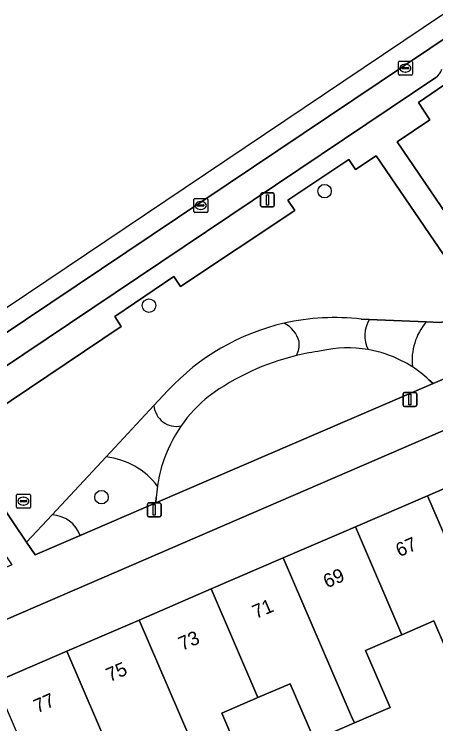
# Model space of a CAD drawing. Extents: x 158352 to 159489, y 383828 to 384603.
# Drawn here: x 159139.6 to 159170.1, y 384395 to 384446.3 of the extents above; entities that cross this region are included whole.
import ezdxf

# ---------------------------------------------------------------- set-up
doc = ezdxf.new("R2010")
doc.units = 0
for name, color, linetype in [('IMGEO_Boom', 7, 'Continuous'), ('IMGEO_Erf', 7, 'Continuous'), ('IMGEO_Groenvoorziening', 7, 'Continuous'), ('IMGEO_Kolk', 7, 'Continuous'), ('IMGEO_Lichtmast', 7, 'Continuous'), ('IMGEO_Pand', 7, 'Continuous'), ('IMGEO_Pand_nummerreeks', 7, 'Continuous'), ('IMGEO_Parkeervlak_open', 7, 'Continuous'), ('IMGEO_Rijbaan_lokaal_gesloten', 7, 'Continuous'), ('IMGEO_Rioolput', 7, 'Continuous'), ('IMGEO_Voetpad_open', 7, 'Continuous')]:
    doc.layers.add(name, color=color, linetype=linetype)

msp = doc.modelspace()

# ---------------------------------------------------------------- linework, layer by layer
at = {"layer": 'IMGEO_Boom'}
for centre in [(159162.055, 384433.479), (159149.357, 384425.208), (159145.927, 384411.357)]:
    msp.add_circle(centre, 0.489, dxfattribs=at)
at = {"layer": 'IMGEO_Erf'}
for points in [[(159201.04, 384391.103), (159205.582, 384408.687), (159199.844, 384410.168), (159194.111, 384411.648), (159194.6, 384413.542), (159195.849, 384418.383), (159201.585, 384416.902), (159207.321, 384415.421), (159208.331, 384419.327), (159194.761, 384422.837), (159189.405, 384424.275), (159128.173, 384397.847), (159129.636, 384387.029)], [(159134.343, 384392.29), (159132.882, 384395.68), (159138.207, 384397.975), (159143.423, 384400.223), (159148.639, 384402.471), (159153.855, 384404.72), (159159.071, 384406.968), (159164.287, 384409.216), (159169.503, 384411.464), (159174.718, 384413.712)], [(159173.219, 384394.853), (159171.744, 384398.276), (159169.962, 384402.41), (159167.649, 384401.413), (159165.023, 384400.281), (159166.799, 384396.161), (159164.21, 384395.045), (159161.317, 384393.798), (159159.562, 384397.87), (159157.238, 384396.869), (159154.615, 384395.738), (159156.379, 384391.646)]]:
    msp.add_lwpolyline(points, dxfattribs=at)
at = {"layer": 'IMGEO_Groenvoorziening'}
for points in [[(159172.137, 384442.136), (159168.857, 384439.882), (159169.663, 384438.636), (159167.297, 384437.053), (159175.2, 384425.437), (159177.056, 384427.4)], [(159164.705, 384424.225), (159165.289, 384424.2), (159169.403, 384424.025), (159170.391, 384423.983), (159172.295, 384424.314), (159173.823, 384424.265), (159165.784, 384436.036), (159164.29, 384435.054), (159163.804, 384435.769), (159159.409, 384432.828), (159159.896, 384432.081), (159151.633, 384426.587), (159151.154, 384427.321), (159146.892, 384424.432), (159147.354, 384423.707), (159135.387, 384415.676), (159140.505, 384408.105), (159142.347, 384410.079), (159146.259, 384414.27), (159149.716, 384417.974), (159150.729, 384419.059)], [(159165.289, 384424.2), (159164.705, 384424.225)], [(159169.403, 384424.025), (159165.289, 384424.2)], [(159173.823, 384424.265), (159172.295, 384424.314), (159170.391, 384423.983), (159169.403, 384424.025)], [(159169.592, 384419.851), (159169.915, 384419.568), (159175.415, 384421.934), (159173.823, 384424.265)], [(159149.885, 384411.344), (159149.864, 384410.941), (159169.915, 384419.568), (159169.592, 384419.851)], [(159150.729, 384419.059), (159149.716, 384417.974)], [(159149.716, 384417.974), (159146.259, 384414.27)], [(159146.259, 384414.27), (159142.347, 384410.079)], [(159144.386, 384408.585), (159149.864, 384410.941), (159149.885, 384411.344)], [(159142.347, 384410.079), (159140.505, 384408.105), (159141.128, 384407.183), (159144.386, 384408.585)]]:
    msp.add_lwpolyline(points, dxfattribs=at)
for centre, radius, start, end in [((159162.765, 384408), 16.341, 83.1823, 102.8389), ((159162.765, 384408), 16.341, 83.1823, 102.8389), ((159167.223, 384423.035), 2.258, 148.9423, 206.4681), ((159167.223, 384423.035), 2.258, 148.9423, 206.4681), ((159162.771, 384407.974), 16.367, 102.839, 137.3691), ((159162.771, 384407.974), 16.367, 102.839, 137.3691), ((159158.209, 384422.075), 2.075, 14.7711, 63.5205), ((159158.209, 384422.075), 2.075, 14.7711, 63.5205), ((159172.715, 384421.23), 4.334, 139.8411, 185.9882), ((159172.715, 384421.23), 4.334, 139.8411, 185.9882), ((159158.575, 384422.396), 1.653, 330.9405, 7.2254), ((159158.575, 384422.396), 1.653, 330.9405, 7.2254), ((159163.751, 384413.589), 8.564, 80.2471, 103.1559), ((159163.751, 384413.589), 8.564, 80.2471, 103.1559), ((159163.742, 384413.567), 8.587, 63.1026, 80.2119), ((159163.742, 384413.567), 8.587, 63.1026, 80.2119), ((159164.212, 384404.245), 17.847, 103.583, 125.9926), ((159164.212, 384404.245), 17.847, 103.583, 125.9926), ((159164.232, 384404.097), 17.996, 97.7591, 103.5346), ((159164.232, 384404.097), 17.996, 97.7591, 103.5346), ((159163.873, 384413.791), 8.328, 57.0323, 63.2086), ((159163.873, 384413.791), 8.328, 57.0323, 63.2086), ((159163.819, 384413.682), 8.449, 46.8979, 57.1252), ((159163.819, 384413.682), 8.449, 46.8979, 57.1252), ((159159.999, 384410.744), 10.122, 128.322, 145.2875), ((159159.999, 384410.744), 10.122, 128.322, 145.2875), ((159151.351, 384418.116), 1.641, 184.9691, 281.525), ((159151.351, 384418.116), 1.641, 184.9691, 281.525), ((159160.026, 384410.718), 10.158, 145.2536, 162.5713), ((159160.026, 384410.718), 10.158, 145.2536, 162.5713), ((159145.644, 384408.866), 5.438, 37.3117, 83.5017), ((159145.644, 384408.866), 5.438, 37.3117, 83.5017), ((159159.966, 384410.72), 10.1, 162.4795, 171.7881), ((159159.966, 384410.72), 10.1, 162.4795, 171.7881), ((159160.314, 384410.688), 10.45, 171.8863, 176.4017), ((159160.314, 384410.688), 10.45, 171.8863, 176.4017), ((159142.241, 384407.795), 2.286, 20.2045, 87.3341), ((159142.241, 384407.795), 2.286, 20.2045, 87.3341)]:
    msp.add_arc(centre, radius, start, end, dxfattribs=at)
at = {"layer": 'IMGEO_Kolk'}
for p, q in [((159167.402, 384441.945), (159167.402, 384442.797)), ((159167.477, 384442.871), (159168.329, 384442.871)), ((159167.89, 384442.651), (159167.915, 384442.651)), ((159168.403, 384442.797), (159168.403, 384441.945)), ((159167.661, 384442.365), (159167.661, 384442.377)), ((159168.099, 384442.328), (159167.701, 384442.328)), ((159167.704, 384442.414), (159168.102, 384442.414)), ((159167.913, 384442.091), (159167.888, 384442.091)), ((159168.145, 384442.377), (159168.145, 384442.365)), ((159168.329, 384441.871), (159167.477, 384441.871)), ((159152.606, 384432.02), (159152.606, 384432.872)), ((159152.681, 384432.946), (159153.533, 384432.946)), ((159153.607, 384432.872), (159153.607, 384432.02)), ((159152.865, 384432.44), (159152.865, 384432.452)), ((159153.303, 384432.403), (159152.905, 384432.403)), ((159152.908, 384432.489), (159153.306, 384432.489)), ((159153.094, 384432.726), (159153.119, 384432.726)), ((159153.349, 384432.452), (159153.349, 384432.44)), ((159153.533, 384431.946), (159152.681, 384431.946)), ((159153.117, 384432.166), (159153.092, 384432.166))]:
    msp.add_line(p, q, dxfattribs=at)
for points in [[(159167.402, 384441.945), (159167.402, 384442.797)], [(159167.477, 384442.871), (159168.329, 384442.871)], [(159168.403, 384442.797), (159168.403, 384441.945)], [(159168.329, 384441.871), (159167.477, 384441.871)], [(159152.606, 384432.02), (159152.606, 384432.872)], [(159152.681, 384432.946), (159153.533, 384432.946)], [(159153.607, 384432.872), (159153.607, 384432.02)], [(159153.533, 384431.946), (159152.681, 384431.946)]]:
    msp.add_lwpolyline(points, dxfattribs=at)
for centre, radius, start, end in [((159167.479, 384442.795), 0.0765, 91.552, 178.448), ((159167.479, 384442.795), 0.0765, 91.552, 178.448), ((159168.327, 384442.795), 0.0765, 1.552, 88.448), ((159168.327, 384442.795), 0.0765, 1.552, 88.448), ((159167.701, 384442.374), 0.0403, 85.8775, 175.7526), ((159167.698, 384442.364), 0.0366, 178.938, 274.7102), ((159168.102, 384442.371), 0.043, 264.8664, 352.4533), ((159168.106, 384442.376), 0.0386, 1.7309, 96.639), ((159167.479, 384441.947), 0.0765, 181.552, 268.448), ((159167.479, 384441.947), 0.0765, 181.552, 268.448), ((159168.327, 384441.947), 0.0765, 271.552, 358.448), ((159168.327, 384441.947), 0.0765, 271.552, 358.448), ((159152.683, 384432.87), 0.0765, 91.552, 178.448), ((159152.683, 384432.87), 0.0765, 91.552, 178.448), ((159153.531, 384432.87), 0.0765, 1.552, 88.448), ((159153.531, 384432.87), 0.0765, 1.552, 88.448), ((159152.905, 384432.449), 0.0403, 85.8775, 175.7526), ((159152.902, 384432.439), 0.0366, 178.938, 274.7102), ((159153.306, 384432.446), 0.043, 264.8664, 352.4533), ((159153.31, 384432.451), 0.0386, 1.7309, 96.639), ((159152.683, 384432.022), 0.0765, 181.552, 268.448), ((159152.683, 384432.022), 0.0765, 181.552, 268.448), ((159153.531, 384432.022), 0.0765, 271.552, 358.448), ((159153.531, 384432.022), 0.0765, 271.552, 358.448)]:
    msp.add_arc(centre, radius, start, end, dxfattribs=at)
for centre, major_axis, ratio, start_param, end_param in [((159167.889, 384442.371), (-0.387, 0.002), 0.722429, 4.712389, 7.853982), ((159167.914, 384442.371), (-0.39, 0.002), 0.717154, 1.570796, 4.712389), ((159153.093, 384432.446), (-0.387, 0.002), 0.722429, 4.712389, 7.853982), ((159153.118, 384432.446), (-0.39, 0.002), 0.717154, 1.570796, 4.712389)]:
    msp.add_ellipse(centre, major_axis=major_axis, ratio=ratio, start_param=start_param, end_param=end_param, dxfattribs=at)
at = {"layer": 'IMGEO_Lichtmast'}
for p, q in [((159157.53, 384433.351), (159158.32, 384433.351)), ((159158.32, 384433.351), (159157.53, 384433.351)), ((159157.43, 384432.451), (159157.43, 384433.251)), ((159157.43, 384433.251), (159157.43, 384432.451)), ((159158.42, 384433.251), (159158.42, 384432.451)), ((159158.42, 384432.451), (159158.42, 384433.251)), ((159158.32, 384432.351), (159157.53, 384432.351)), ((159157.53, 384432.351), (159158.32, 384432.351)), ((159167.729, 384418.02), (159167.729, 384418.82)), ((159167.729, 384418.82), (159167.729, 384418.02)), ((159167.829, 384418.92), (159168.619, 384418.92)), ((159168.619, 384418.92), (159167.829, 384418.92)), ((159168.719, 384418.82), (159168.719, 384418.02)), ((159168.719, 384418.02), (159168.719, 384418.82)), ((159168.619, 384417.92), (159167.829, 384417.92)), ((159167.829, 384417.92), (159168.619, 384417.92)), ((159149.24, 384410.042), (159149.24, 384410.842)), ((159149.24, 384410.842), (159149.24, 384410.042)), ((159149.34, 384410.942), (159150.13, 384410.942)), ((159150.13, 384410.942), (159149.34, 384410.942)), ((159150.23, 384410.842), (159150.23, 384410.042)), ((159150.23, 384410.042), (159150.23, 384410.842)), ((159150.13, 384409.942), (159149.34, 384409.942)), ((159149.34, 384409.942), (159150.13, 384409.942))]:
    msp.add_line(p, q, dxfattribs=at)
for points in [[(159157.85, 384433.226), (159158, 384433.226), (159158, 384432.476), (159157.85, 384432.476), (159157.85, 384433.226)], [(159168.149, 384418.795), (159168.299, 384418.795), (159168.299, 384418.045), (159168.149, 384418.045), (159168.149, 384418.795)], [(159149.66, 384410.817), (159149.81, 384410.817), (159149.81, 384410.067), (159149.66, 384410.067), (159149.66, 384410.817)]]:
    msp.add_lwpolyline(points, dxfattribs=at)
for centre, start, end in [((159157.53, 384433.251), 90, 180), ((159157.53, 384433.251), 90, 180), ((159158.32, 384433.251), 0, 90), ((159158.32, 384433.251), 360, 90), ((159157.53, 384432.451), 180, 270), ((159157.53, 384432.451), 180, 270), ((159158.32, 384432.451), 270, 0), ((159158.32, 384432.451), 270, 0), ((159167.829, 384418.82), 90, 180), ((159167.829, 384418.82), 90, 180), ((159168.619, 384418.82), 0, 90), ((159168.619, 384418.82), 360, 90), ((159167.829, 384418.02), 180, 270), ((159167.829, 384418.02), 180, 270), ((159168.619, 384418.02), 270, 0), ((159168.619, 384418.02), 270, 0), ((159149.34, 384410.842), 90, 180), ((159149.34, 384410.842), 90, 180), ((159150.13, 384410.842), 0, 90), ((159150.13, 384410.842), 360, 90), ((159149.34, 384410.042), 180, 270), ((159149.34, 384410.042), 180, 270), ((159150.13, 384410.042), 270, 0), ((159150.13, 384410.042), 270, 0)]:
    msp.add_arc(centre, 0.1, start, end, dxfattribs=at)
at = {"layer": 'IMGEO_Pand'}
for points in [[(159174.718, 384413.712), (159169.503, 384411.464), (159174.502, 384399.865), (159174.647, 384399.528), (159177.309, 384400.675), (159175.527, 384404.808), (159178.082, 384405.909)], [(159167.649, 384401.413), (159169.962, 384402.41), (159171.744, 384398.276), (159174.647, 384399.528), (159174.502, 384399.865), (159169.503, 384411.464), (159164.287, 384409.216)], [(159167.649, 384401.413), (159164.287, 384409.216), (159159.071, 384406.968), (159164.01, 384395.508), (159164.21, 384395.045), (159166.799, 384396.161), (159165.023, 384400.281)], [(159159.071, 384406.968), (159153.855, 384404.72), (159157.238, 384396.869), (159159.562, 384397.87), (159161.317, 384393.798), (159164.21, 384395.045), (159164.01, 384395.508)], [(159153.786, 384390.529), (159156.379, 384391.646), (159154.615, 384395.738), (159157.238, 384396.869), (159153.855, 384404.72), (159148.639, 384402.471), (159153.659, 384390.824)], [(159153.786, 384390.529), (159153.659, 384390.824), (159148.639, 384402.471), (159143.423, 384400.223), (159146.751, 384392.502), (159146.812, 384392.361), (159149.156, 384393.372), (159150.915, 384389.291)], [(159138.207, 384397.975), (159143.169, 384386.464), (159145.068, 384387.282), (159145.84, 384387.615), (159144.267, 384391.264), (159146.812, 384392.361), (159146.751, 384392.502), (159143.423, 384400.223)]]:
    msp.add_lwpolyline(points, close=True, dxfattribs=at)
at = {"layer": 'IMGEO_Parkeervlak_open'}
for points in [[(159171.489, 384445.017), (159118.49, 384409.485), (159119.75, 384409.685), (159121.355, 384409.304)], [(159122.09, 384409.48), (159170.1, 384441.697)]]:
    msp.add_lwpolyline(points, dxfattribs=at)
msp.add_arc((159169.6, 384442.513), 0.957, 301.5044, 346.8972, dxfattribs=at)
at = {"layer": 'IMGEO_Rijbaan_lokaal_gesloten'}
msp.add_lwpolyline([(159170.651, 384446.275), (159117.539, 384410.592), (159117.539, 384410.592), (159118.261, 384409.373), (159118.49, 384409.485), (159171.489, 384445.017)], close=True, dxfattribs=at)
at = {"layer": 'IMGEO_Rioolput'}
for p, q in [((159139.778, 384410.644), (159139.778, 384411.496)), ((159139.853, 384411.57), (159140.705, 384411.57)), ((159140.266, 384411.35), (159140.291, 384411.35)), ((159140.779, 384411.496), (159140.779, 384410.644)), ((159140.037, 384411.064), (159140.037, 384411.076)), ((159140.475, 384411.027), (159140.077, 384411.027)), ((159140.08, 384411.113), (159140.478, 384411.113)), ((159140.289, 384410.79), (159140.264, 384410.79)), ((159140.521, 384411.076), (159140.521, 384411.064)), ((159140.705, 384410.57), (159139.853, 384410.57))]:
    msp.add_line(p, q, dxfattribs=at)
for points in [[(159139.778, 384410.644), (159139.778, 384411.496)], [(159139.853, 384411.57), (159140.705, 384411.57)], [(159140.779, 384411.496), (159140.779, 384410.644)], [(159140.705, 384410.57), (159139.853, 384410.57)]]:
    msp.add_lwpolyline(points, dxfattribs=at)
for centre, radius, start, end in [((159139.855, 384411.494), 0.0765, 91.552, 178.448), ((159139.855, 384411.494), 0.0765, 91.552, 178.448), ((159140.703, 384411.494), 0.0765, 1.552, 88.448), ((159140.703, 384411.494), 0.0765, 1.552, 88.448), ((159140.077, 384411.073), 0.0403, 85.8775, 175.7526), ((159140.074, 384411.063), 0.0366, 178.938, 274.7102), ((159140.478, 384411.07), 0.043, 264.8664, 352.4533), ((159140.482, 384411.075), 0.0386, 1.7309, 96.639), ((159139.855, 384410.646), 0.0765, 181.552, 268.448), ((159139.855, 384410.646), 0.0765, 181.552, 268.448), ((159140.703, 384410.646), 0.0765, 271.552, 358.448), ((159140.703, 384410.646), 0.0765, 271.552, 358.448)]:
    msp.add_arc(centre, radius, start, end, dxfattribs=at)
for centre, major_axis, ratio, start_param, end_param in [((159140.265, 384411.07), (-0.387, 0.002), 0.722429, 4.712389, 7.853982), ((159140.29, 384411.07), (-0.39, 0.002), 0.717154, 1.570796, 4.712389)]:
    msp.add_ellipse(centre, major_axis=major_axis, ratio=ratio, start_param=start_param, end_param=end_param, dxfattribs=at)
at = {"layer": 'IMGEO_Voetpad_open'}
for points in [[(159183.2, 384425.293), (159177.075, 384422.681), (159175.2, 384425.437), (159167.297, 384437.053), (159169.663, 384438.636), (159168.838, 384439.884), (159172.137, 384442.136)], [(159183.2, 384425.293), (159177.075, 384422.681), (159175.2, 384425.437), (159167.297, 384437.053), (159169.663, 384438.636), (159168.857, 384439.882), (159172.137, 384442.136)], [(159170.1, 384441.697), (159122.09, 384409.48)], [(159170.1, 384441.697), (159122.09, 384409.48)], [(159120.83, 384405.904), (159131.88, 384413.328), (159131.579, 384413.838), (159132.022, 384414.152), (159133.25, 384414.981), (159133.542, 384415.163), (159139.441, 384406.473), (159127.049, 384401.051), (159128.173, 384397.847), (159189.405, 384424.275), (159183.941, 384428.022)], [(159115.013, 384401.995), (159120.83, 384405.904), (159131.88, 384413.328), (159131.579, 384413.838), (159133.542, 384415.163), (159139.441, 384406.473), (159127.049, 384401.051), (159128.173, 384397.847), (159189.405, 384424.275)]]:
    msp.add_lwpolyline(points, dxfattribs=at)
for points in [[(159173.823, 384424.265), (159175.415, 384421.934), (159141.128, 384407.183), (159140.505, 384408.105), (159135.387, 384415.676), (159147.354, 384423.707), (159146.892, 384424.432), (159151.154, 384427.321), (159151.633, 384426.587), (159159.896, 384432.081), (159159.409, 384432.828), (159163.804, 384435.769), (159164.29, 384435.054), (159165.784, 384436.036)], [(159135.387, 384415.676), (159147.354, 384423.707), (159146.892, 384424.432), (159151.154, 384427.321), (159151.633, 384426.587), (159159.896, 384432.081), (159159.409, 384432.828), (159163.804, 384435.769), (159164.29, 384435.054), (159165.784, 384436.036), (159173.823, 384424.265), (159175.415, 384421.934), (159169.915, 384419.568), (159149.864, 384410.941), (159144.386, 384408.585), (159141.128, 384407.183), (159140.505, 384408.105)]]:
    msp.add_lwpolyline(points, close=True, dxfattribs=at)
msp.add_arc((159169.6, 384442.513), 0.957, 301.5044, 346.8972, dxfattribs=at)
msp.add_arc((159169.6, 384442.513), 0.957, 301.5044, 346.8972, dxfattribs=at)

# ---------------------------------------------------------------- texts
at = {"layer": 'IMGEO_Pand_nummerreeks'}
for s, p in [('67', (159167.467, 384407.015)), ('69', (159162.229, 384404.758)), ('71', (159157.095, 384402.544)), ('73', (159151.753, 384400.242)), ('75', (159146.515, 384397.985)), ('77', (159141.278, 384395.727))]:
    msp.add_text(s, height=1, rotation=23.317, dxfattribs=at).set_placement(p)

doc.saveas('drawing.dxf')
